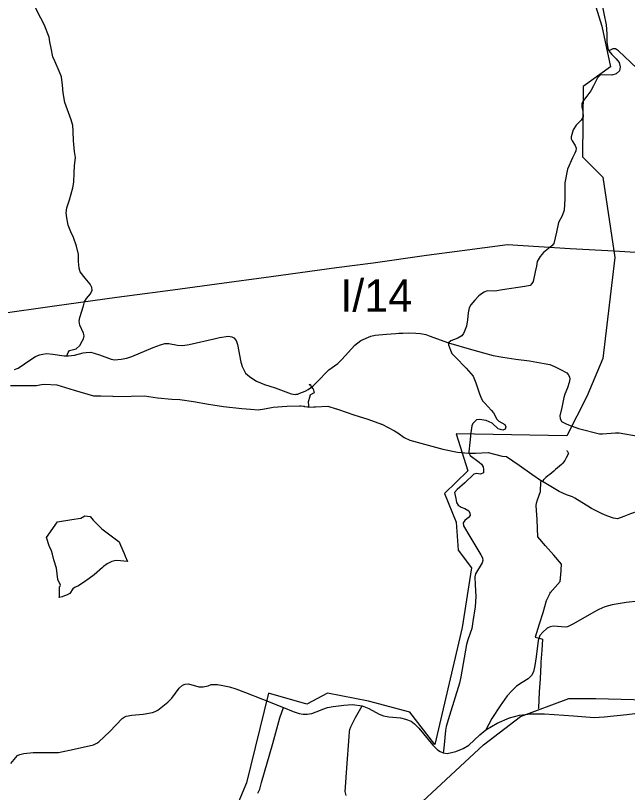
# Model space of a CAD drawing. Extents: x -789162 to -606354, y -1062736 to -945481.
# Drawn here: x -678840 to -675995, y -980490 to -976877 of the extents above; entities that cross this region are included whole.
import ezdxf

# ---------------------------------------------------------------- set-up
doc = ezdxf.new("R2010")
doc.units = 0
for name, color, linetype in [('_SIRSI VZTAHY_CYKLOTRASY MISTNI S', 7, 'Continuous'), ('_SIRSI VZTAHY_ELEKTRICKE VEDENI VN 110 kV S', 7, 'Continuous'), ('_SIRSI VZTAHY_OP vodnich zdroju II stupne', 7, 'Continuous'), ('_SIRSI VZTAHY_SILNICE I a II TRIDY_STAV POPIS', 7, 'Continuous'), ('_SIRSI VZTAHY_SILNICE I TRIDY_NAVRH', 7, 'Continuous'), ('_SIRSI VZTAHY_SILNICE I TRIDY_STAV', 7, 'Continuous'), ('_SIRSI VZTAHY_SILNICE III TRIDY_STAV', 7, 'Continuous'), ('_SIRSI VZTAHY_VTL PLYNOVOD', 7, 'Continuous')]:
    doc.layers.add(name, color=color, linetype=linetype)

msp = doc.modelspace()

# ---------------------------------------------------------------- linework, layer by layer
at = {"layer": '_SIRSI VZTAHY_CYKLOTRASY MISTNI S'}
for points in [[(-677500.3, -974117.2), (-677452.4, -974308.8), (-677329.3, -974373.8), (-677213, -974671.5), (-676990.7, -974900.8), (-676874.5, -975198.5), (-676645.3, -975455.2), (-676477.8, -975660.5), (-676378.6, -975941.1), (-676180.3, -976153.2), (-676152, -976455.2), (-676083.6, -976568.1), (-676176, -976725.6), (-676114.4, -976927.5), (-676073.4, -977115.7), (-676199.9, -977208), (-676204.2, -977533.8), (-676108.4, -977629.6), (-676053.7, -978002.6), (-676108.4, -978471.4), (-676183.7, -978649.3), (-676276.5, -978831.7)], [(-676276.5, -978831.7), (-676791.3, -978823), (-676736.6, -978994.1), (-676846, -979100.2), (-676791.3, -979233.6), (-676781.1, -979363.7), (-676719.5, -979445.8), (-676764, -979723), (-676890.5, -980267), (-677006.8, -980116.5), (-677198.3, -980065.2), (-677389.8, -980027.5), (-677485.5, -980078.8), (-677663.3, -980027.5), (-677765.9, -980445), (-677858.3, -980664), (-677954, -980664), (-678172.9, -980602.4), (-678260.9, -980796.2), (-678257.5, -981158.9), (-678404.6, -981401.8), (-678387.5, -981737.2), (-678384.1, -982038.3)]]:
    msp.add_lwpolyline(points, dxfattribs=at)
at = {"layer": '_SIRSI VZTAHY_ELEKTRICKE VEDENI VN 110 kV S'}
msp.add_lwpolyline([(-678922.9, -978264), (-678659.3, -978227.5), (-678368.6, -978187), (-678108.2, -978152.5), (-677903.6, -978125.2), (-677651.5, -978090.5), (-677347.4, -978048.6), (-677177.6, -978027), (-676928.5, -977992.1), (-676763.3, -977970.1), (-676552, -977941.6), (-676260.6, -977960.5), (-676056.1, -977972.1), (-675831.8, -977985.3), (-675575.2, -978004.4), (-675299.2, -978024), (-675075.5, -978038.7), (-674840.1, -978049.2), (-674571.5, -978070.2), (-674341.4, -978083.7), (-674179.1, -978091.3), (-674009.8, -978106.4), (-673528.4, -978135.4)], dxfattribs=at)
msp.add_lwpolyline([(-678922.9, -978264), (-678659.3, -978227.5), (-678368.6, -978187), (-678108.2, -978152.5), (-677903.6, -978125.2), (-677651.5, -978090.5), (-677347.4, -978048.6), (-677177.6, -978027), (-676928.5, -977992.1), (-676763.3, -977970.1), (-676552, -977941.6), (-676260.6, -977960.5), (-676056.1, -977972.1), (-675831.8, -977985.3), (-675575.2, -978004.4), (-675299.2, -978024), (-675075.5, -978038.7), (-674840.1, -978049.2), (-674571.5, -978070.2), (-674341.4, -978083.7), (-674179.1, -978091.3), (-674009.8, -978106.4), (-673528.4, -978135.4)], dxfattribs=at)
at = {"layer": '_SIRSI VZTAHY_OP vodnich zdroju II stupne'}
msp.add_lwpolyline([(-678696.4, -979304.5), (-678645.1, -979231.1), (-678578.5, -979220.6), (-678536.7, -979214), (-678518.8, -979203.6), (-678493.2, -979207.1), (-678479.6, -979224.4), (-678459.8, -979244.4), (-678439.6, -979264.8), (-678357.7, -979325.3), (-678351.7, -979340.4), (-678335.6, -979379.1), (-678330.5, -979391.1), (-678320.1, -979416.1), (-678368.8, -979410.8), (-678379.6, -979412.2), (-678392.3, -979415.7), (-678402, -979421.2), (-678414.8, -979426.9), (-678431, -979439.5), (-678436.5, -979444.5), (-678474.9, -979478), (-678498.1, -979495.7), (-678524.1, -979513), (-678550.2, -979530.3), (-678563.6, -979536.1), (-678573.8, -979543.6), (-678588.2, -979564.1), (-678602.9, -979572.2), (-678613.1, -979576.4), (-678623.2, -979580.6), (-678636.9, -979583.2), (-678635.6, -979579.1), (-678636.6, -979557), (-678636.4, -979534.1), (-678632.5, -979531.2), (-678631.7, -979525.9), (-678644.1, -979499.9), (-678649.2, -979446.7), (-678663, -979408), (-678669.2, -979382.3), (-678673, -979366.2), (-678682.2, -979346.3), (-678684.4, -979343.2)], close=True, dxfattribs=at)
at = {"layer": '_SIRSI VZTAHY_SILNICE I TRIDY_NAVRH'}
msp.add_lwpolyline([(-677012.5, -980592.6), (-676663.5, -980269.2), (-676492, -980137.1), (-676267.5, -980053.6), (-676141.6, -980053.6), (-675789.6, -980062.7), (-675609, -980003.5), (-675337.4, -979871.4), (-675172, -979834.9), (-674980.9, -979775.7), (-674796.9, -979717.3)], dxfattribs=at)
at = {"layer": '_SIRSI VZTAHY_SILNICE I TRIDY_STAV'}
for points in [[(-678602.4, -978459.6), (-678593.6, -978459.5), (-678566.2, -978455.9), (-678526.3, -978446.1), (-678511.2, -978443.7), (-678489.9, -978443.3), (-678449.7, -978454.6), (-678396.4, -978475.7), (-678380.8, -978478.6), (-678349, -978475.8), (-678323.4, -978471), (-678300.2, -978463.1), (-678199.9, -978420.7), (-678165.8, -978408.4), (-678146.6, -978402.3), (-678127.4, -978401.6), (-678086.8, -978410.4), (-678062.6, -978412.4), (-678032.8, -978407.6), (-677910.5, -978379.4), (-677892.4, -978374.9), (-677849.7, -978368.8), (-677834.9, -978371.3), (-677825.1, -978376.6), (-677814.4, -978388.5), (-677808.1, -978406.7), (-677793.2, -978489.4), (-677790.3, -978498.9), (-677787.1, -978509.2), (-677780.2, -978522.1), (-677771.3, -978540), (-677752.8, -978556.1), (-677732.8, -978570.1), (-677720.5, -978577), (-677682.7, -978593.1), (-677633.2, -978609.1), (-677558.4, -978636.2), (-677540.4, -978639.1), (-677535.7, -978638.4), (-677527.9, -978637.2), (-677517.9, -978633.7), (-677493, -978623.8), (-677479.2, -978616.2), (-677458.2, -978600.7), (-677440.5, -978584.1), (-677383.7, -978525.2), (-677342.1, -978495.7), (-677323.4, -978477.2), (-677262.6, -978410.3), (-677234.1, -978388.4), (-677187.5, -978367.9), (-677167.2, -978363.6), (-677114.6, -978358.6), (-677071.2, -978355.5), (-677057.2, -978354.9), (-677038.6, -978353.9), (-677013.2, -978352.9), (-676978.9, -978353.8), (-676956.7, -978355.9), (-676931.9, -978360.9), (-676917.2, -978366.4), (-676826.5, -978398.8)], [(-676826.5, -978398.8), (-676719.1, -978429.7), (-676664.8, -978446.1), (-676619.4, -978457.6), (-676573.6, -978466.2), (-676513.5, -978475.7), (-676450.3, -978483.2), (-676381.5, -978495.1), (-676356.3, -978500.3), (-676333.2, -978509.1), (-676305.2, -978522.5), (-676277.2, -978538.6), (-676270.1, -978546.8), (-676264.8, -978556.9), (-676262.2, -978568.9), (-676265.2, -978583.1), (-676273.8, -978608.1), (-676285.9, -978637.3), (-676291.1, -978654.1), (-676299.2, -978700.5), (-676309.1, -978738.6), (-676307.8, -978751.6), (-676301.3, -978764.6), (-676280.2, -978776.6), (-676269.2, -978781.1), (-676221.6, -978797.6), (-676125.2, -978821.8), (-676110.9, -978823.1), (-676049.6, -978817.9), (-676032.4, -978818.2), (-675944.9, -978833.6)], [(-678844.5, -978522.5), (-678828.1, -978517.1), (-678768.9, -978476.1), (-678747.1, -978463.4), (-678728.7, -978455.2), (-678713.7, -978452.2), (-678696.9, -978449.4), (-678666.4, -978451.8), (-678614.6, -978459.7), (-678602.4, -978459.6)]]:
    msp.add_lwpolyline(points, dxfattribs=at)
at = {"layer": '_SIRSI VZTAHY_SILNICE III TRIDY_STAV'}
for points in [[(-676115.4, -976814.6), (-676093.1, -976920.1), (-676090.6, -976962.5), (-676089.8, -977001.5), (-676086.2, -977030.5), (-676081.2, -977041.1)], [(-678602.4, -978459.6), (-678596.4, -978444.8), (-678588.8, -978434.8), (-678559, -978426.4), (-678541.3, -978411.1), (-678530.5, -978391.3), (-678524, -978381.1), (-678521.6, -978367.1), (-678523.9, -978354.3), (-678541, -978317.8), (-678544.9, -978298.9), (-678541.6, -978281.8), (-678524.4, -978226.9), (-678520, -978208.6), (-678510, -978192.6), (-678491.2, -978171.9), (-678484.5, -978154.9), (-678485.2, -978142.1), (-678493.9, -978126.1), (-678517.2, -978098.9), (-678539.9, -978069), (-678545.1, -978051.3), (-678546.9, -978020.8), (-678547.6, -977988.9), (-678556.8, -977949.6), (-678570.4, -977908.7), (-678583.2, -977882.6), (-678595.9, -977851.9), (-678602, -977818.7), (-678605.3, -977794.3), (-678602, -977771), (-678589.2, -977735), (-678573.7, -977678.5), (-678569.3, -977652.5), (-678567.5, -977609.2), (-678565.9, -977576.6), (-678562.2, -977536.7), (-678566.5, -977509), (-678569.3, -977475.6), (-678571.2, -977459.5), (-678572, -977414.8), (-678574.3, -977388.8), (-678582, -977362.2), (-678610.8, -977282.2), (-678618.2, -977237.1), (-678622.3, -977200.8), (-678627.4, -977162.2), (-678636.9, -977136.2), (-678657.5, -977089.6), (-678666.8, -977069.2), (-678674.5, -977029.8), (-678680.6, -976999.4), (-678684.5, -976977.4), (-678706.7, -976919.6), (-678722, -976889.9), (-678746.9, -976841.1)], [(-676081.2, -977041.1), (-676067.8, -977058.4), (-676046.5, -977078.2), (-676033.2, -977095.4), (-676028.2, -977115.4), (-676031.8, -977134.5), (-676046.5, -977148.5), (-676067.5, -977154.1), (-676102.6, -977152.3), (-676121, -977155.3), (-676133.6, -977166.4), (-676153, -977204), (-676164.5, -977227.4), (-676183.6, -977251.9), (-676198.5, -977271.8), (-676206.3, -977287.1), (-676207.3, -977302.5), (-676202.2, -977323), (-676200.5, -977348.2), (-676209.8, -977363.3), (-676233.5, -977387.6), (-676246.4, -977408.4), (-676257, -977441), (-676256.7, -977450.9), (-676251.9, -977460.1), (-676237.1, -977482.4), (-676233.4, -977494.1), (-676235.1, -977505.7), (-676238.8, -977516.7), (-676250.2, -977538.3), (-676273.4, -977591.5), (-676286.5, -977655.2), (-676286, -977730.1), (-676289.6, -977782.9), (-676298.8, -977809.1), (-676314.6, -977839.2), (-676324.6, -977884.5), (-676336.4, -977937.3), (-676345.9, -977947.7), (-676385.1, -977979.6), (-676400.7, -977998.4), (-676414, -978020.7), (-676418.1, -978043.3), (-676423.1, -978069.1), (-676433.8, -978113.6), (-676438.5, -978122.9), (-676447.6, -978132.8), (-676471.2, -978136.9), (-676575.8, -978152.6), (-676611.1, -978159.2), (-676647.2, -978158), (-676661.3, -978163.1), (-676673.9, -978171.1), (-676685.9, -978180.1), (-676704.4, -978201.1), (-676723.6, -978222.5), (-676730.6, -978236.9), (-676735.4, -978260.2), (-676739, -978292.5), (-676743.8, -978322.3), (-676751.9, -978345.2), (-676757.2, -978356.3), (-676764.7, -978366.9), (-676782.9, -978377.6), (-676803.7, -978384.6), (-676816.7, -978390.1), (-676826.5, -978398.8)], [(-675950.3, -977121.8), (-676036.9, -977041.6), (-676050.3, -977032), (-676061.9, -977031.8), (-676081.2, -977041.1)], [(-676826.5, -978398.8), (-676827, -978409.2), (-676817.6, -978433.3), (-676810.7, -978448.5), (-676795.9, -978463.6), (-676744.1, -978516.7), (-676712.3, -978554.4), (-676700.3, -978584.7), (-676697.3, -978594.7), (-676692.3, -978608.8), (-676682, -978636.3), (-676673.3, -978658.9), (-676666.6, -978669.9), (-676656.5, -978681.5), (-676627.9, -978711.9), (-676617.8, -978724.4), (-676602, -978754.4), (-676592.1, -978763.2), (-676564.2, -978778.6), (-676560.2, -978790.4), (-676562.9, -978800.4), (-676574.6, -978806.1), (-676595.1, -978798.4), (-676624.2, -978773.4), (-676652.3, -978761.1), (-676683.1, -978756.3), (-676697.1, -978757.9), (-676706.5, -978766.7), (-676713.1, -978773.9), (-676717.6, -978785.6), (-676723.3, -978817.9), (-676727.8, -978862.1), (-676732.2, -978905.4), (-676730.5, -978914.4), (-676725.5, -978922.6), (-676684.8, -978953.5), (-676673.7, -978963.1), (-676666.1, -978976.3), (-676664.7, -978988), (-676664.6, -979003.8), (-676677.3, -979009.4), (-676696.2, -979007.4), (-676709, -979010.4), (-676750.5, -979050.8), (-676786.7, -979081.9), (-676798.9, -979095.7), (-676793.3, -979123.8), (-676789.2, -979141.7), (-676782, -979154.2), (-676767.3, -979163.8), (-676750.8, -979169.3), (-676733, -979180.9), (-676727.4, -979190.7), (-676726.3, -979201.7), (-676733.4, -979211.3), (-676751.4, -979225.5), (-676758.1, -979236.2), (-676757.6, -979250), (-676727.4, -979300.1), (-676676.4, -979385.6), (-676668.3, -979399.3), (-676666.6, -979411.4), (-676670.2, -979422.7), (-676701, -979473.9), (-676704.7, -979487.6), (-676703, -979523.9), (-676700.3, -979578.1), (-676703.4, -979627.5), (-676713.1, -979694.8), (-676717.8, -979728), (-676737.6, -979780.7), (-676742.4, -979802.3), (-676769.7, -979952.4), (-676775.4, -979981.7), (-676822.2, -980132.8), (-676837.3, -980183.2), (-676840.1, -980201.7), (-676848, -980283.5), (-676851, -980305.6)], [(-675942.7, -979600.8), (-676000, -979607.4), (-676066.3, -979617.6), (-676099.8, -979626.9), (-676127.4, -979638.6), (-676151.7, -979651.7), (-676245.9, -979705.2), (-676272.8, -979719.7), (-676281.1, -979721.6), (-676339.9, -979717.4), (-676353.4, -979719.1), (-676367.4, -979726.2), (-676388.5, -979745), (-676402.1, -979760.2), (-676409.1, -979784), (-676419.8, -979859.9), (-676424.7, -979899.6), (-676431.7, -979928.7), (-676440.3, -979946.2), (-676456.7, -979960.9), (-676485, -979978.9), (-676510.2, -979996.4), (-676531.4, -980015.7), (-676554.4, -980041.2), (-676587.1, -980087), (-676625.1, -980146.8), (-676653.1, -980198.2)], [(-678861.9, -980355.9), (-678831.3, -980317.4), (-678820.2, -980312.7), (-678801.8, -980308.9), (-678759.2, -980303.7), (-678641.2, -980303.8), (-678567.5, -980288.5), (-678477.3, -980267.9), (-678462.6, -980260.6), (-678453.1, -980254.2), (-678401.6, -980206.9), (-678344.6, -980146), (-678335.1, -980139.6), (-678325.3, -980134.9), (-678300.2, -980130.7), (-678247.1, -980125.3), (-678202.8, -980118.6), (-678190.6, -980113.9), (-678179.4, -980107.8), (-678132.2, -980070.4), (-678113.5, -980051.4), (-678080.1, -980005.6), (-678063.9, -979990.7), (-678051.2, -979986), (-678036, -979985.6), (-677988.1, -979998.3), (-677967.1, -979999), (-677944.6, -979993.4), (-677930, -979988.5), (-677917.6, -979988.2), (-677901.7, -979988.2), (-677876, -979992.6), (-677844.9, -979999.3), (-677815.3, -980007.5), (-677771, -980024.8), (-677692, -980056.4), (-677593.7, -980095.3)], [(-677713.8, -980492.6), (-677704.6, -980473.9), (-677696, -980444.1), (-677643.2, -980262.7), (-677611.6, -980143.7), (-677593.7, -980095.3)], [(-677593.7, -980095.3), (-677549.2, -980113.6), (-677522, -980123.1), (-677503.2, -980126), (-677484.6, -980126.3), (-677461.7, -980122.7), (-677442.1, -980115.8), (-677422.3, -980107.6), (-677411.2, -980102.2), (-677389.9, -980095.5), (-677362.9, -980090.7), (-677313.5, -980083.9), (-677273.3, -980081.2), (-677228.6, -980087.3)], [(-677302.6, -980504.2), (-677306.7, -980486.1), (-677306.1, -980466.1), (-677299.8, -980374.9), (-677289.2, -980229.6), (-677287.2, -980208.1), (-677285.7, -980196.9), (-677280.6, -980184.2), (-677259.3, -980141.6), (-677228.6, -980087.3)], [(-677228.6, -980087.3), (-677197.1, -980099.1), (-677149.8, -980125.8), (-677128.6, -980132.9), (-677103.9, -980137.9), (-677050.6, -980143.7), (-677026.6, -980148.6), (-677001.2, -980158.8), (-676984.2, -980170.9), (-676964.7, -980190.9), (-676899.4, -980270.4), (-676878.1, -980291.1), (-676866, -980299), (-676851, -980305.6)], [(-676653.1, -980198.2), (-676600.5, -980167.4), (-676543.2, -980142.3), (-676496.8, -980130.9), (-676443.6, -980123.8), (-676379.6, -980124.4), (-676245.6, -980133.9), (-676149.8, -980141.4), (-676103, -980138.9), (-675997.7, -980126.9), (-675839.8, -980107.3)], [(-676850.2, -980305.9), (-676832.3, -980308.9), (-676792.9, -980299.3), (-676758.5, -980285.1), (-676732, -980269.4), (-676681.1, -980221.9), (-676653.1, -980198.2)], [(-676851, -980305.6), (-676850.2, -980305.9)]]:
    msp.add_lwpolyline(points, dxfattribs=at)
at = {"layer": '_SIRSI VZTAHY_VTL PLYNOVOD'}
for points in [[(-678863.4, -978597.4), (-678803.5, -978597.6), (-678743.7, -978597.4), (-678719.2, -978593.2), (-678705.9, -978591.1), (-678648.4, -978595.3), (-678567.3, -978619.6), (-678478.3, -978646.4), (-678443.5, -978646.2), (-678387.7, -978648), (-678386.9, -978648.1), (-678302, -978646.9), (-678240.9, -978645.8), (-678180.8, -978654.5), (-678114.1, -978660.6), (-678076.9, -978662), (-678076.1, -978662.1), (-678012.4, -978672.5), (-677943.3, -978685.1), (-677922.3, -978688.2), (-677873.8, -978695.1), (-677787.8, -978703.9), (-677747.7, -978707.3), (-677712.2, -978710.7), (-677682.9, -978706.7), (-677642.1, -978698.5), (-677578.6, -978693.4), (-677520.2, -978692.1), (-677514, -978692.7), (-677512.9, -978692.7), (-677511.8, -978692.8), (-677511.8, -978692.8), (-677501.9, -978693.9), (-677501.9, -978693.9), (-677501.9, -978693.9), (-677499.2, -978694.2), (-677497.7, -978694.4), (-677496.4, -978694.7), (-677495.2, -978694.9), (-677494.3, -978695), (-677482.9, -978697.4), (-677479.6, -978697.7)], [(-677472.9, -978593.3), (-677472.8, -978593.2), (-677472.2, -978592.6), (-677471.5, -978592.1), (-677471.5, -978592.1), (-677467.6, -978596.7), (-677468, -978598.3), (-677467.3, -978599.4), (-677458.9, -978611), (-677456.9, -978613.9), (-677451.9, -978631.1), (-677471, -978643.2), (-677471.1, -978644), (-677471.2, -978644.5), (-677472.1, -978648.4), (-677479.7, -978673.7), (-677478, -978691.3), (-677478.5, -978696.3), (-677479.5, -978696.2)], [(-677474.5, -978594.9), (-677474.3, -978594.7), (-677473.8, -978594.2), (-677473.7, -978594.1), (-677473.3, -978593.7), (-677473.2, -978593.6)], [(-677473.2, -978593.6), (-677473.3, -978593.4), (-677473.2, -978593.4), (-677473.1, -978593.3), (-677473, -978593.2), (-677472.9, -978593.3)], [(-677473.2, -978593.6), (-677473, -978593.4), (-677472.9, -978593.3)], [(-677479.5, -978696.2), (-677479.9, -978696.2), (-677479.9, -978696.6), (-677480, -978696.9), (-677479.5, -978696.9)], [(-677479.6, -978697.7), (-677453.6, -978696.6), (-677445, -978696.3), (-677388.2, -978693.6), (-677349.1, -978706.6), (-677348.3, -978706.9), (-677338.9, -978709.9), (-677267.4, -978733.7), (-677201.6, -978753.5), (-677138, -978776.8), (-677137.3, -978777.1), (-677077.4, -978807.8), (-677062.7, -978818.2), (-677033.6, -978839.9), (-677006.8, -978851.8), (-676921.5, -978875.4), (-676853.3, -978893.5), (-676785.4, -978907.8), (-676734.1, -978911.9), (-676701, -978911.6), (-676641.7, -978909.7), (-676578, -978925.6), (-676557.4, -978927.1), (-676498.9, -978968.5), (-676438.7, -979010.4), (-676393.8, -979040.2)], [(-677479.6, -978697.7), (-677479.5, -978697.1), (-677479.5, -978696.9)], [(-677479.5, -978696.9), (-677479.5, -978696.6), (-677479.5, -978696.2)], [(-676274.8, -978899.7), (-676276.4, -978900.7), (-676275.6, -978902.1), (-676275.2, -978902.8), (-676275.2, -978902.8), (-676275.2, -978902.9), (-676275, -978903.2), (-676274.8, -978903.5), (-676274.8, -978903.6), (-676273.8, -978905.3), (-676273.8, -978905.3), (-676268.5, -978913.7), (-676279.3, -978934.4), (-676286, -978946.8), (-676291.3, -978953.4), (-676296.9, -978960.2), (-676297, -978960.3), (-676300.9, -978965.1), (-676310.6, -978973.3), (-676319.8, -978980.7), (-676328.8, -978988.1), (-676337.5, -978995.4), (-676346.6, -979003.1), (-676356, -979010.8), (-676365.1, -979018.2), (-676374.4, -979026.1), (-676383.6, -979034), (-676385.4, -979035.7), (-676386, -979036.2), (-676386.1, -979037), (-676386.3, -979039.7), (-676386.4, -979040.1), (-676386.7, -979040.4), (-676387.5, -979041), (-676387.5, -979041.1), (-676387.8, -979041.4)], [(-676354.3, -979561), (-676307.9, -979509.5), (-676306.9, -979502), (-676306.5, -979499.6), (-676305.9, -979495), (-676305.8, -979493.6), (-676305.3, -979488.5), (-676305.1, -979481.5), (-676301.2, -979427.8), (-676337.3, -979386.8), (-676376, -979343.2), (-676411.5, -979302.1), (-676414.4, -979222.8), (-676418.4, -979155.1), (-676418, -979144.2), (-676413.2, -979130), (-676399.1, -979090), (-676397.1, -979045.2), (-676395.7, -979042.6), (-676395.6, -979042.4), (-676395.2, -979041.8), (-676395, -979041.6)], [(-676395, -979041.6), (-676394.5, -979041.9), (-676394.3, -979041.7), (-676394.1, -979041.4), (-676393.9, -979041.1), (-676394.5, -979040.8)], [(-676394.5, -979040.8), (-676394.8, -979041.2), (-676395, -979041.6)], [(-676394.5, -979040.8), (-676394.3, -979040.5), (-676393.8, -979040.2)], [(-676393.8, -979040.2), (-676389.5, -979043.4)], [(-676389.5, -979043.4), (-676389.2, -979042.9), (-676388.9, -979042.6)], [(-675942, -979180.6), (-675942.4, -979180.7), (-675945, -979181.6), (-675980, -979194.5), (-676011.1, -979206.1), (-676040.3, -979218.3), (-676059.9, -979213.8), (-676090, -979203.6), (-676112.5, -979194.4), (-676162.1, -979169.9), (-676178.7, -979159.5), (-676186.6, -979154.7), (-676239.9, -979121.1), (-676250.8, -979115.1), (-676277.3, -979106.2), (-676312, -979090.3), (-676389.5, -979043.4)], [(-676387.8, -979041.4), (-676388.4, -979042), (-676388.9, -979042.6)], [(-676387.8, -979041.4), (-676387.2, -979042), (-676387.6, -979042.4), (-676387.8, -979042.6), (-676388.3, -979043.2), (-676388.9, -979042.6)], [(-676354.3, -979561), (-676373.2, -979599.5), (-676387.9, -979655.3), (-676405.1, -979707.1), (-676405.1, -979707.1), (-676423, -979768.3), (-676403.7, -979772.3), (-676389.9, -979777.2), (-676393.3, -979827.7), (-676397, -979884.2), (-676397.6, -979896.6), (-676399.3, -979926.5), (-676401.2, -979961.5), (-676404.7, -980021.6), (-676409, -980097.8), (-676409.7, -980100.5), (-676409.8, -980101.3)], [(-676354.3, -979561), (-676354.6, -979560.9), (-676355.1, -979560.8)]]:
    msp.add_lwpolyline(points, dxfattribs=at)

# ---------------------------------------------------------------- texts
at = {"layer": '_SIRSI VZTAHY_SILNICE I a II TRIDY_STAV POPIS'}
msp.add_text('I/14', height=150, dxfattribs=at).set_placement((-677330, -978254.4))

doc.saveas('drawing.dxf')
